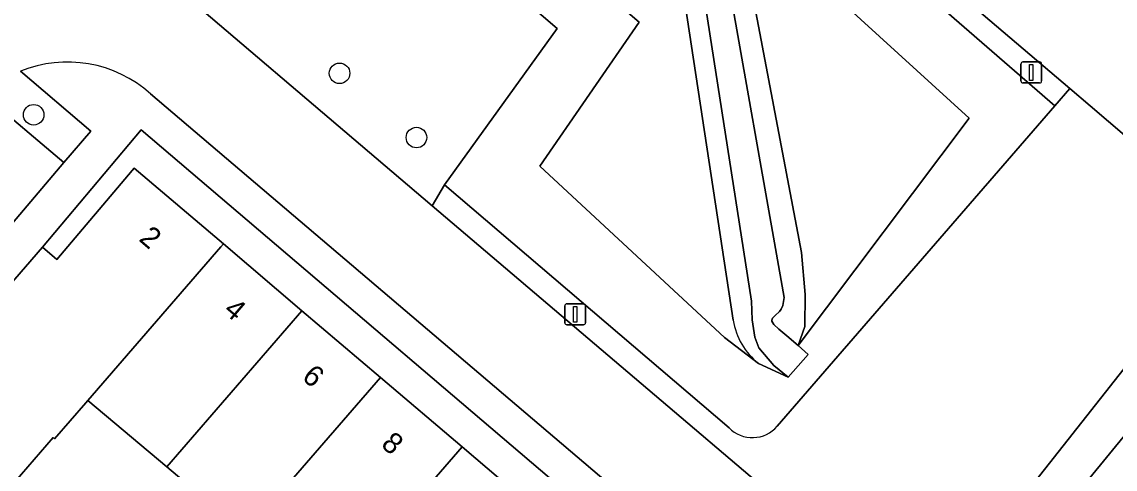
# Model space of a CAD drawing. Extents: x 156412 to 157779, y 382335 to 383768.
# Drawn here: x 157204 to 157256.1, y 382859.6 to 382880.9 of the extents above; entities that cross this region are included whole.
import ezdxf

# ---------------------------------------------------------------- set-up
doc = ezdxf.new("R2010")
doc.units = 0
for name, color, linetype in [('IMGEO_Berm_groen', 7, 'Continuous'), ('IMGEO_Boom', 7, 'Continuous'), ('IMGEO_Erf', 7, 'Continuous'), ('IMGEO_Groenvoorziening', 7, 'Continuous'), ('IMGEO_Lichtmast', 7, 'Continuous'), ('IMGEO_Oever', 7, 'Continuous'), ('IMGEO_Pand', 7, 'Continuous'), ('IMGEO_Pand_nummerreeks', 7, 'Continuous'), ('IMGEO_Parkeervlak_open', 7, 'Continuous'), ('IMGEO_Rijbaan_lokaal_open', 7, 'Continuous'), ('IMGEO_Voetpad_open', 7, 'Continuous'), ('IMGEO_Waterloop', 7, 'Continuous')]:
    doc.layers.add(name, color=color, linetype=linetype)

msp = doc.modelspace()

# ---------------------------------------------------------------- linework, layer by layer
at = {"layer": 'IMGEO_Berm_groen'}
msp.add_lwpolyline([(157202.188, 382877.423), (157206.035, 382874.181), (157207.314, 382875.681), (157203.963, 382878.534)], dxfattribs=at)
at = {"layer": 'IMGEO_Boom'}
for centre in [(157219.172, 382878.434), (157204.595, 382876.459), (157222.835, 382875.374)]:
    msp.add_circle(centre, 0.489, dxfattribs=at)
at = {"layer": 'IMGEO_Erf'}
for points in [[(157213.642, 382870.306), (157217.379, 382867.13), (157221.117, 382863.954), (157225.012, 382860.644), (157229.247, 382857.045), (157233.145, 382853.732), (157229.388, 382849.38), (157230.069, 382848.792), (157234.769, 382854.41), (157209.716, 382875.749), (157205.015, 382870.156), (157205.698, 382869.564), (157209.293, 382873.802), (157209.392, 382873.918)], [(157213.929, 382855.638), (157214.691, 382856.543), (157210.935, 382859.698), (157207.179, 382862.853), (157207.078, 382862.736), (157205.597, 382861.028), (157205.527, 382861.089), (157203.407, 382858.644), (157198.85, 382862.596), (157200.97, 382865.041), (157200.747, 382865.234), (157197.95, 382861.819), (157195.837, 382859.355), (157196.146, 382859.092), (157220.533, 382838.332), (157220.828, 382838.081), (157226.163, 382844.305), (157226.599, 382844.773), (157222.027, 382848.719), (157221.237, 382847.797), (157217.034, 382851.409), (157217.794, 382852.32)]]:
    msp.add_lwpolyline(points, close=True, dxfattribs=at)
at = {"layer": 'IMGEO_Groenvoorziening'}
for points in [[(157177.315, 382917.793), (157176.677, 382918.87), (157176.05, 382918.302), (157175.071, 382919.257), (157174.622, 382918.727), (157175.718, 382916.649), (157176.247, 382914.626), (157177.304, 382912.907), (157179.64, 382910.701), (157187.578, 382903.665), (157209.238, 382885.74), (157210.26, 382885.811), (157216.052, 382892.117), (157229.549, 382880.567), (157224.166, 382873.128), (157237.73, 382861.553)], [(157240.026, 382861.629), (157253.26, 382876.888), (157244.622, 382884.392), (157216.739, 382907.805), (157214.608, 382908.352), (157208.644, 382904.048), (157207.696, 382905.146), (157207.354, 382904.154), (157208.111, 382903.534), (157208.354, 382902.127), (157209.923, 382903.447), (157214.23, 382906.214), (157222.234, 382900.051), (157222.467, 382899.825), (157237.241, 382887.165), (157249.168, 382876.301), (157241.032, 382865.466), (157241.504, 382865.046), (157240.544, 382863.963), (157239.133, 382864.615), (157237.519, 382865.85), (157228.723, 382874.018), (157233.455, 382880.875), (157215.914, 382895.862)], [(157196.447, 382899.313), (157209.139, 382889.061), (157215.914, 382895.862), (157233.455, 382880.875), (157228.723, 382874.018), (157237.519, 382865.85), (157239.133, 382864.615)], [(157238.294, 382885.126), (157241.185, 382869.899), (157241.359, 382867.904), (157241.344, 382866.371), (157241.032, 382865.466), (157249.168, 382876.301), (157237.241, 382887.165)], [(157237.928, 382866.675), (157235.417, 382883.182)], [(157261.01, 382870.016), (157260.95, 382871.751), (157254.941, 382876.885), (157253.972, 382877.709), (157253.26, 382876.888), (157240.026, 382861.629)], [(157237.73, 382861.553), (157224.166, 382873.128), (157223.592, 382872.129), (157249.961, 382849.711), (157250.576, 382850.404), (157250.414, 382851.213)], [(157279.255, 382836.519), (157278.952, 382837.565), (157278.326, 382838.158), (157277.665, 382838.783), (157285.99, 382849.057), (157261.01, 382870.016), (157249.863, 382855.88)], [(157249.863, 382855.88), (157261.01, 382870.016)], [(157274.637, 382834.039), (157253.23, 382852.222), (157251.125, 382854.138), (157251.529, 382854.752), (157250.757, 382855.315), (157251.631, 382856.39), (157252.17, 382856.031), (157253.044, 382856.881), (157261.205, 382866.828), (157282.848, 382849.012), (157275.179, 382839.304), (157275.859, 382838.295), (157276.896, 382837.817), (157277.937, 382837.338), (157277.83, 382836.57), (157277.55, 382834.551)]]:
    msp.add_lwpolyline(points, dxfattribs=at)
for points in [[(157212.434, 382913.008), (157211.493, 382912.661), (157210.414, 382909.135), (157207.696, 382905.146), (157208.644, 382904.048), (157214.608, 382908.352), (157216.739, 382907.805), (157244.622, 382884.392), (157253.26, 382876.888), (157253.972, 382877.709)], [(157216.052, 382892.117), (157210.26, 382885.811), (157209.238, 382885.74), (157208.543, 382884.923), (157223.592, 382872.129), (157224.166, 382873.128), (157229.549, 382880.567)], [(157253.044, 382856.881), (157253.564, 382856.636), (157254.381, 382855.965), (157275.259, 382837.938), (157275.859, 382838.295), (157275.179, 382839.304), (157282.848, 382849.012), (157261.205, 382866.828)]]:
    msp.add_lwpolyline(points, close=True, dxfattribs=at)
for centre, radius, start, end in [((157241.212, 382867.214), 3.328, 189.3149, 231.3363), ((157238.843, 382862.645), 1.559, 224.4551, 319.3366), ((157238.843, 382862.645), 1.559, 224.4551, 319.3366)]:
    msp.add_arc(centre, radius, start, end, dxfattribs=at)
at = {"layer": 'IMGEO_Lichtmast'}
for p, q in [((157251.636, 382878.072), (157251.636, 382878.872)), ((157251.636, 382878.872), (157251.636, 382878.072)), ((157251.736, 382878.972), (157252.526, 382878.972)), ((157252.526, 382878.972), (157251.736, 382878.972)), ((157252.626, 382878.872), (157252.626, 382878.072)), ((157252.626, 382878.072), (157252.626, 382878.872)), ((157252.526, 382877.972), (157251.736, 382877.972)), ((157251.736, 382877.972), (157252.526, 382877.972)), ((157229.906, 382866.559), (157229.906, 382867.359)), ((157229.906, 382867.359), (157229.906, 382866.559)), ((157230.006, 382867.459), (157230.796, 382867.459)), ((157230.796, 382867.459), (157230.006, 382867.459)), ((157230.896, 382867.359), (157230.896, 382866.559)), ((157230.896, 382866.559), (157230.896, 382867.359)), ((157230.796, 382866.459), (157230.006, 382866.459)), ((157230.006, 382866.459), (157230.796, 382866.459))]:
    msp.add_line(p, q, dxfattribs=at)
for points in [[(157252.056, 382878.847), (157252.206, 382878.847), (157252.206, 382878.097), (157252.056, 382878.097), (157252.056, 382878.847)], [(157230.326, 382867.334), (157230.476, 382867.334), (157230.476, 382866.584), (157230.326, 382866.584), (157230.326, 382867.334)]]:
    msp.add_lwpolyline(points, dxfattribs=at)
for centre, start, end in [((157251.736, 382878.872), 90, 180), ((157251.736, 382878.872), 90, 180), ((157252.526, 382878.872), 0, 90), ((157252.526, 382878.872), 360, 90), ((157251.736, 382878.072), 180, 270), ((157251.736, 382878.072), 180, 270), ((157252.526, 382878.072), 270, 0), ((157252.526, 382878.072), 270, 0), ((157230.006, 382867.359), 90, 180), ((157230.006, 382867.359), 90, 180), ((157230.796, 382867.359), 0, 90), ((157230.796, 382867.359), 360, 90), ((157230.006, 382866.559), 180, 270), ((157230.006, 382866.559), 180, 270), ((157230.796, 382866.559), 270, 0), ((157230.796, 382866.559), 270, 0)]:
    msp.add_arc(centre, 0.1, start, end, dxfattribs=at)
at = {"layer": 'IMGEO_Oever'}
for points in [[(157237.427, 382884.376), (157240.361, 382867.756), (157240.291, 382867.384), (157240.217, 382867.21), (157240.132, 382867.091), (157239.937, 382866.907), (157239.808, 382866.77), (157239.771, 382866.677), (157239.775, 382866.628), (157239.86, 382866.479), (157240.101, 382866.256), (157240.493, 382865.926), (157241.032, 382865.466), (157241.344, 382866.371), (157241.359, 382867.904), (157241.185, 382869.899), (157238.294, 382885.126)], [(157239.133, 382864.615), (157240.544, 382863.963), (157239.861, 382864.517), (157239.153, 382865.365), (157238.96, 382865.862), (157238.831, 382866.696), (157238.807, 382867.584), (157236.24, 382883.996)], [(157235.417, 382883.182), (157237.928, 382866.675)]]:
    msp.add_lwpolyline(points, dxfattribs=at)
msp.add_arc((157241.212, 382867.214), 3.328, 189.3149, 231.3363, dxfattribs=at)
at = {"layer": 'IMGEO_Pand'}
for points in [[(157213.52, 382870.165), (157213.642, 382870.306), (157209.392, 382873.918), (157209.293, 382873.802), (157205.698, 382869.564), (157205.015, 382870.156), (157200.747, 382865.234), (157200.97, 382865.041), (157198.85, 382862.596), (157203.407, 382858.644), (157205.527, 382861.089), (157205.597, 382861.028), (157207.078, 382862.736), (157207.179, 382862.853)], [(157217.379, 382867.13), (157213.642, 382870.306), (157213.52, 382870.165), (157207.179, 382862.853), (157210.935, 382859.698)], [(157221.117, 382863.954), (157217.379, 382867.13), (157210.935, 382859.698), (157214.691, 382856.543)], [(157225.012, 382860.644), (157221.117, 382863.954), (157214.691, 382856.543), (157213.929, 382855.638), (157217.794, 382852.32)], [(157229.247, 382857.045), (157225.012, 382860.644), (157217.794, 382852.32), (157217.034, 382851.409), (157221.237, 382847.797), (157222.027, 382848.719)]]:
    msp.add_lwpolyline(points, close=True, dxfattribs=at)
at = {"layer": 'IMGEO_Parkeervlak_open'}
for points in [[(157206.035, 382874.181), (157202.188, 382877.423)], [(157201.711, 382876.94), (157192.429, 382866.031), (157196.312, 382862.731), (157206.035, 382874.181)]]:
    msp.add_lwpolyline(points, dxfattribs=at)
at = {"layer": 'IMGEO_Rijbaan_lokaal_open'}
msp.add_lwpolyline([(157251.17, 382958.677), (157213.752, 382914.595), (157212.634, 382913.276), (157212.434, 382913.008), (157253.972, 382877.709), (157254.941, 382876.885), (157260.95, 382871.751), (157264.321, 382875.731), (157265.393, 382876.998), (157294.776, 382911.748), (157295.844, 382913.011), (157296.294, 382913.532), (157299.524, 382917.396), (157289.585, 382925.825), (157282.583, 382931.763), (157265.218, 382946.505), (157261.805, 382949.403), (157261.494, 382949.64), (157257.731, 382952.919), (157257.728, 382952.922)], close=True, dxfattribs=at)
for points in [[(157238.417, 382852.03), (157246.097, 382845.305), (157247.234, 382846.636), (157249.961, 382849.711), (157223.592, 382872.129), (157208.543, 382884.923), (157172.261, 382915.768)], [(157210.166, 382877.461), (157236.561, 382855.016)]]:
    msp.add_lwpolyline(points, dxfattribs=at)
msp.add_arc((157206.198, 382872.991), 5.977, 48.4101, 111.962, dxfattribs=at)
at = {"layer": 'IMGEO_Voetpad_open'}
for points in [[(157203.963, 382878.534), (157207.314, 382875.681), (157206.035, 382874.181), (157196.312, 382862.731), (157195.027, 382861.201), (157193.338, 382859.234), (157190.209, 382855.549), (157186.325, 382858.857), (157182.57, 382854.443), (157186.445, 382851.124), (157185.199, 382849.656), (157173.822, 382836.274), (157172.543, 382834.769), (157169.915, 382837.038), (157169.153, 382837.67)], [(157236.561, 382855.016), (157210.166, 382877.461)], [(157197.882, 382811.194), (157172.891, 382832.426), (157173.905, 382833.616), (157180.083, 382840.834), (157185.989, 382847.76), (157187.761, 382849.808), (157191.294, 382853.994), (157191.6, 382854.356), (157191.904, 382854.715), (157195.837, 382859.355), (157197.95, 382861.819), (157200.747, 382865.234), (157205.015, 382870.156), (157209.716, 382875.749), (157234.769, 382854.41), (157230.069, 382848.792), (157226.599, 382844.773), (157226.163, 382844.305), (157220.828, 382838.081), (157216.908, 382833.457), (157216.612, 382833.105), (157216.302, 382832.746), (157212.747, 382828.539), (157205.807, 382820.377)]]:
    msp.add_lwpolyline(points, dxfattribs=at)
msp.add_arc((157206.198, 382872.991), 5.977, 48.4101, 111.962, dxfattribs=at)
at = {"layer": 'IMGEO_Waterloop'}
msp.add_lwpolyline([(157236.24, 382883.996), (157238.807, 382867.584), (157238.831, 382866.696), (157238.96, 382865.862), (157239.153, 382865.365), (157239.861, 382864.517), (157240.544, 382863.963), (157241.504, 382865.046), (157241.032, 382865.466), (157240.493, 382865.926), (157240.101, 382866.256), (157239.86, 382866.479), (157239.775, 382866.628), (157239.771, 382866.677), (157239.808, 382866.77), (157239.937, 382866.907), (157240.132, 382867.091), (157240.217, 382867.21), (157240.291, 382867.384), (157240.361, 382867.756), (157237.427, 382884.376)], dxfattribs=at)

# ---------------------------------------------------------------- texts
at = {"layer": 'IMGEO_Pand_nummerreeks'}
for s, rotation, p in [('2', 319.4403, (157209.566, 382870.491)), ('4', 319.446, (157213.595, 382867.067)), ('6', 319.446, (157217.33, 382863.894)), ('8', 319.446, (157221.101, 382860.689))]:
    msp.add_text(s, height=1, rotation=rotation, dxfattribs=at).set_placement(p)

doc.saveas('drawing.dxf')
